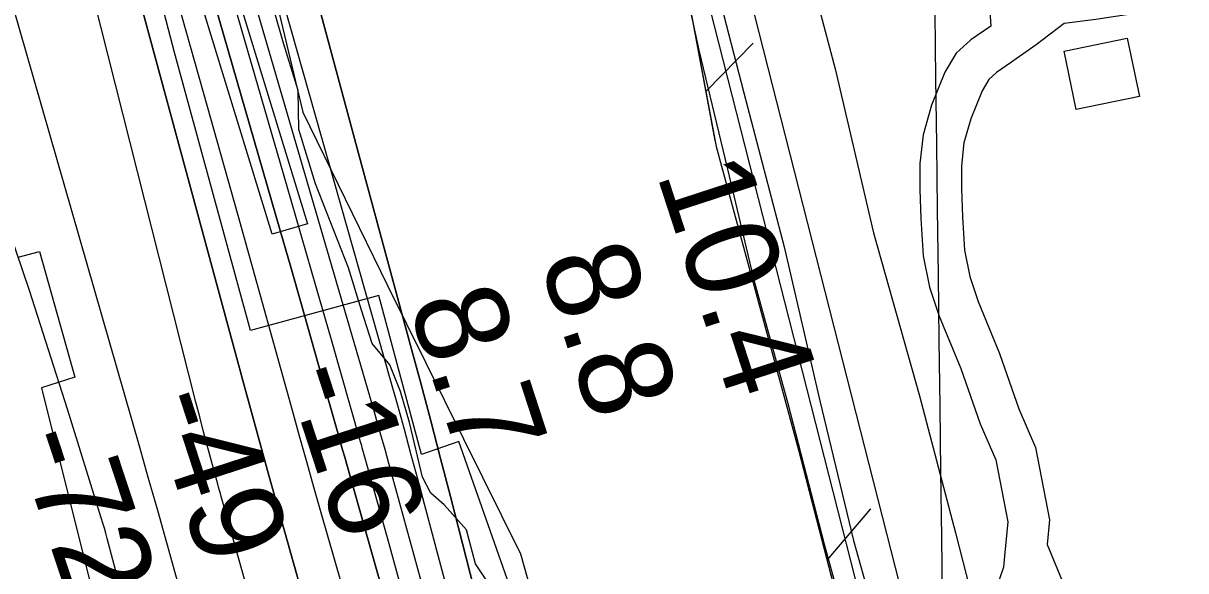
# Model space of a CAD drawing. Extents: x 3715084 to 3753216, y 488173 to 513963.
# Drawn here: x 3734346 to 3735186, y 508912 to 509308 of the extents above; entities that cross this region are included whole.
import ezdxf

# ---------------------------------------------------------------- set-up
doc = ezdxf.new("R2010")
doc.units = 0
for name, color, linetype in [('V-BLDG-OTLN', 7, 'Continuous'), ('V-CHAN-DOCK', 7, 'Continuous'), ('V-FLOD-BASE', 7, 'Continuous'), ('V-GRID-MAJR', 7, 'Continuous'), ('V-LEVE-TOET', 7, 'Continuous'), ('V-RIVR-EDGE', 7, 'Continuous'), ('V-RIVR-RANG', 7, 'Continuous'), ('V-ROAD-CNTR', 7, 'Continuous'), ('V-RRAP-FSHR', 7, 'Continuous'), ('V-RRAP-RVMT', 7, 'Continuous'), ('V-SURV-LINE', 7, 'Continuous'), ('V-TOPO-DPTH', 7, 'Continuous'), ('V-TOPO-MAJR', 7, 'Continuous'), ('V-TOPO-MINR', 7, 'Continuous'), ('V-TOPO-WATR', 7, 'Continuous')]:
    doc.layers.add(name, color=color, linetype=linetype)

msp = doc.modelspace()

# ---------------------------------------------------------------- linework, layer by layer
at = {"layer": 'V-BLDG-OTLN'}
msp.add_lwpolyline([(3735107.241, 509245.609), (3735098.49, 509287.84500000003), (3735144.185, 509297.311), (3735152.934, 509255.075)], close=True, dxfattribs=at)
at = {"layer": 'V-CHAN-DOCK'}
msp.add_lwpolyline([(3734753.873, 509394.662), (3734518.173, 509338.34), (3734523.119, 509320.768), (3734504.228, 509316.191), (3734551.171, 509163.101), (3734525.73, 509155.626), (3734466.625, 509348.074), (3734746.703, 509416.775), (3734753.873, 509394.662)], dxfattribs=at)
at = {"layer": 'V-FLOD-BASE'}
msp.add_lwpolyline([(3734837.6780000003, 509370.727), (3734866.816, 509257.639), (3734895.972, 509146.402), (3734921.889, 509035.189), (3734946.041, 508934.16500000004), (3734959.523, 508885.956), (3734984.572, 508781.69), (3735003.441, 508713.547), (3735012.892, 508681.55700000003)], dxfattribs=at)
at = {"layer": 'V-GRID-MAJR'}
msp.add_spline([(3735199.485, 493788.957), (3735123.717, 499845.93700000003), (3735047.9050000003, 505906.385), (3734972.094, 511966.84500000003), (3734972.051, 511970.3)], degree=3, dxfattribs=at)
at = {"layer": 'V-LEVE-TOET'}
for points in [[(3734993.502, 508669.826), (3734977.97, 508729.408), (3734951.378, 508835.923), (3734925.1410000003, 508931.36), (3734898.954, 509033), (3734874.429, 509121.336), (3734855.159, 509202.54600000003), (3734834.603, 509288.637), (3734821.7970000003, 509347.648), (3734816.534, 509353.891), (3734804.613, 509358.419), (3734778.511, 509362.175), (3734740.0530000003, 509371.346), (3734730.416, 509384.26900000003), (3734729.433, 509388.821), (3734726.7, 509411.868)], [(3734904.0330000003, 509384.181), (3734932.815, 509274.992), (3734960.637, 509156.509), (3734993.782, 509038.869), (3735019.9930000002, 508939.88800000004), (3735032.862, 508888.847), (3735040.505, 508848.481), (3735046.1, 508828.505), (3735049.406, 508817.135), (3735050.4050000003, 508813.411), (3735057.319, 508792.096), (3735072.4050000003, 508741.039), (3735100.35, 508637.613), (3735136.855, 508497.8), (3735174.279, 508361.967), (3735204.798, 508248.335), (3735237.84, 508118.293), (3735260.1550000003, 508030.418), (3735277.713, 507956.751), (3735291.846, 507897.73000000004), (3735302.1520000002, 507857.786), (3735310.782, 507829.81), (3735315.929, 507809.396), (3735319.7460000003, 507788.547)]]:
    msp.add_lwpolyline(points, dxfattribs=at)
at = {"layer": 'V-RIVR-EDGE'}
msp.add_lwpolyline([(3734691.3031277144, 508889.7780978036), (3734672.761399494, 508917.4389712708), (3734666.218708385, 508942.06854140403), (3734650.0545211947, 508960.1183097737), (3734640.470135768, 508968.5465820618), (3734634.4951102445, 508979.967562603), (3734624.987914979, 509019.6126289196), (3734618.4392861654, 509041.8409072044), (3734610.682589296, 509061.0705395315), (3734598.114402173, 509076.71010949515), (3734590.3695807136, 509100.7423255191), (3734580.840119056, 509131.3825474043), (3734556.9771276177, 509192.07454362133), (3734545.067156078, 509231.1252246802), (3734544.5366011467, 509259.3418883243), (3734533.8154001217, 509293.587016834), (3734527.864125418, 509314.6131647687)], dxfattribs=at)
at = {"layer": 'V-ROAD-CNTR'}
for points in [[(3735363.540233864, 509379.13721557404), (3735345.2132705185, 509372.135229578), (3735317.538325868, 509357.3392591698), (3735275.7074095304, 509348.3332771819), (3735252.8834551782, 509341.0372917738), (3735228.185504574, 509332.1933094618), (3735211.8725372, 509325.1483235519), (3735185.314590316, 509319.4733349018), (3735149.8406612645, 509315.172343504), (3735121.531717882, 509310.63535257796), (3735098.5627638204, 509307.79435825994), (3735078.159804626, 509292.306389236), (3735061.46783801, 509280.52841279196), (3735060.500839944, 509279.86941410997)], [(3735054.7688514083, 509355.75626233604), (3735043.2628744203, 509338.66529651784), (3735045.5258698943, 509305.968361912)], [(3735045.5258698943, 509305.968361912), (3735030.966899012, 509296.05138174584), (3735020.3969201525, 509286.33440118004), (3735012.260936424, 509272.54942874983), (3735002.530955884, 509248.74647635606), (3734996.4599680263, 509227.44051896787), (3734994.13797267, 509206.6825604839), (3734994.1769725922, 509187.8765980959), (3734994.8869711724, 509166.8346401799), (3734996.491967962, 509139.9486939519), (3735001.228958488, 509117.2727393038), (3735008.141944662, 509096.38878107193), (3735023.7989133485, 509058.6228566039), (3735037.7818853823, 509018.6079366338), (3735048.9778629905, 508992.5479887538), (3735057.681845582, 508947.638078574), (3735055.418850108, 508923.01912781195)], [(3735060.500839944, 509279.86941410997), (3735049.66286162, 509272.487428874), (3735043.9728730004, 509267.2564393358), (3735039.204882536, 509259.1794554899), (3735030.928899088, 509238.9304959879), (3735025.995908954, 509221.6225306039), (3735024.141912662, 509205.0405637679), (3735024.1749125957, 509188.412597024), (3735024.856911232, 509168.2346373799), (3735026.30790833, 509143.930685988), (3735030.2449004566, 509125.0787236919), (3735036.2758883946, 509106.860760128), (3735051.8388572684, 509069.32483519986), (3735065.75782943, 509029.48991487), (3735077.815805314, 509001.4239710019), (3735087.9477850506, 508949.15007554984), (3735086.311788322, 508931.35211114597)], [(3735086.311788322, 508931.35211114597), (3735102.9177551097, 508891.15119154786), (3735108.531743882, 508875.77922229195)], [(3735055.418850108, 508923.01912781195), (3735054.681851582, 508915.00614383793), (3735048.2648644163, 508896.60818063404), (3735037.853885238, 508881.6732105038), (3735034.89289116, 508865.018243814), (3735025.699909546, 508814.79234426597), (3735016.833927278, 508747.6564785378), (3735013.0979347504, 508712.7715483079), (3735009.9569410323, 508702.134569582), (3735007.6699456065, 508690.9335919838), (3735003.1629546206, 508685.7896022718)]]:
    msp.add_lwpolyline(points, dxfattribs=at)
at = {"layer": 'V-RRAP-FSHR'}
for p, q in [((3734839.352, 509258.76900000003), (3734873.531, 509293.643)), ((3734926.989, 508920.033), (3734958.68, 508957.184))]:
    msp.add_line(p, q, dxfattribs=at)
for points in [[(3733829.307332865, 511956.005723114), (3733839.4864083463, 511936.34300018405), (3733997.7087444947, 511530.1877358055), (3734035.66228053, 511384.42747966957), (3734113.1483606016, 511244.80507954), (3734159.0071766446, 511094.4429673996), (3734229.65498471, 510793.1125351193), (3734343.7224408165, 510273.15605463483), (3734459.9402969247, 509820.02171821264), (3734481.2333529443, 509668.86498207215), (3734506.849736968, 509415.3614938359), (3734547.832265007, 509243.87221367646), (3734609.077705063, 509118.6083415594), (3734705.3664731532, 508924.50709337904), (3734801.8395612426, 508582.24942906), (3734832.1090012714, 508432.31739692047), (3734871.936457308, 508223.6487247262), (3734970.6930654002, 507912.90158843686), (3735062.2816734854, 507619.44366816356), (3735168.7776735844, 507144.1253957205), (3735211.376073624, 506902.3323714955)], [(3734752.501, 509572.255), (3734774.63, 509497.596), (3734822.7660000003, 509347.59500000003), (3734845.958, 509223.39)], [(3734822.7660000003, 509347.59500000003), (3734846.791, 509218.929), (3734906.342, 508999.67), (3734988.154, 508684.124)], [(3734912.392, 508976.337), (3734988.154, 508684.124), (3734994.555, 508650.50800000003), (3735041.486, 508465.648), (3735085.106, 508294.995), (3735128.825, 508126.683), (3735173.432, 507929.93700000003), (3735200.352, 507832.93200000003), (3735234.933, 507682.72000000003), (3735272.519, 507542.021), (3735300.836, 507416.3), (3735301.3000000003, 507414.455)]]:
    msp.add_lwpolyline(points, dxfattribs=at)
at = {"layer": 'V-RRAP-RVMT'}
for p, q in [((3734455.0680000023, 509286.86600000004), (3734427.523000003, 509391.67100000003)), ((3734510.046000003, 509085.87800000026), (3734455.0680000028, 509286.86600000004)), ((3734341.9550000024, 509139.00800000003), (3734357.4560000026, 509143.103)), ((3734357.4560000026, 509143.103), (3734382.9160000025, 509052.25900000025)), ((3734602.9120000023, 509111.2730000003), (3734510.046000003, 509085.87800000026)), ((3734633.6440000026, 508996.358), (3734602.9120000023, 509111.2730000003)), ((3734382.9160000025, 509052.25900000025), (3734358.7750000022, 509044.48800000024)), ((3734358.7750000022, 509044.488), (3734394.5800000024, 508901.81300000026)), ((3734660.7120000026, 509005.71400000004), (3734633.6440000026, 508996.358)), ((3734710.418000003, 508864.79000000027), (3734660.712000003, 509005.71400000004))]:
    msp.add_line(p, q, dxfattribs=at)
at = {"layer": 'V-SURV-LINE'}
for points in [[(3734760.0918846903, 509762.7164219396), (3735520.4526038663, 506781.34756336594)], [(3735491.3812188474, 506773.9411720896), (3734731.020565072, 509755.3097742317)]]:
    msp.add_lwpolyline(points, dxfattribs=at)
at = {"layer": 'V-TOPO-DPTH'}
for points in [[(3734346.095421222, 509799.78321948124), (3734531.4659844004, 509158.187141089), (3734539.0669827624, 509131.79849813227), (3734546.63936693, 509105.4016718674), (3734554.1688298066, 509078.9925706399), (3734561.6696784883, 509052.5752861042), (3734573.6409976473, 509010.28262489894), (3734575.1352589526, 509005.005684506), (3734576.6302309, 508999.7289455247), (3734578.126268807, 508994.4525086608), (3734579.6230173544, 508989.17627320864), (3734604.2986572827, 508902.2248507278), (3734618.0772844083, 508853.45726354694), (3734631.7806133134, 508804.66862123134), (3734645.3709948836, 508755.8483962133), (3734658.886078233, 508707.00711606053), (3734802.2364376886, 508186.62058880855), (3734806.340973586, 508171.6139914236), (3734810.4091182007, 508156.59760607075), (3734814.422675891, 508141.566538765), (3734818.399842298, 508126.52568349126), (3734995.6669672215, 507451.17457105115)], [(3734346.095421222, 509799.78321948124), (3734531.4659844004, 509158.187141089), (3734539.0669827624, 509131.79849813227), (3734546.63936693, 509105.4016718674), (3734554.1688298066, 509078.9925706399), (3734561.6696784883, 509052.5752861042), (3734573.6409976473, 509010.28262489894), (3734575.1352589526, 509005.005684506), (3734576.6302309, 508999.7289455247), (3734578.126268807, 508994.4525086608), (3734579.6230173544, 508989.17627320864), (3734604.2986572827, 508902.2248507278), (3734618.0772844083, 508853.45726354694), (3734631.7806133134, 508804.66862123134), (3734645.3709948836, 508755.8483962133), (3734658.886078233, 508707.00711606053), (3734802.2364376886, 508186.62058880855), (3734806.340973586, 508171.6139914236), (3734810.4091182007, 508156.59760607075), (3734814.422675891, 508141.566538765), (3734818.399842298, 508126.52568349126), (3734995.6669672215, 507451.17457105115)], [(3734957.1011489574, 507697.29369654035), (3734929.2550892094, 507806.68765548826), (3734900.6493174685, 507915.8924333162), (3734848.7874971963, 508109.75919741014), (3734841.5432583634, 508136.80912581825), (3734834.289018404, 508163.8563688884), (3734827.019776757, 508190.8995839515), (3734819.7405339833, 508217.9401136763), (3734714.703467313, 508607.6953356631), (3734696.5995551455, 508674.63451618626), (3734678.4159773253, 508741.5519726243), (3734660.112901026, 508808.43684293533), (3734641.730159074, 508875.29998916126), (3734609.826552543, 508990.93814368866), (3734607.3155845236, 508999.9601603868), (3734604.7775782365, 509008.974498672), (3734602.199014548, 509017.97731933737), (3734599.5934125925, 509026.9724615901), (3734405.2686954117, 509692.2192637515)], [(3734957.1011489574, 507697.29369654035), (3734929.2550892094, 507806.68765548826), (3734900.6493174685, 507915.8924333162), (3734848.7874971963, 508109.75919741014), (3734841.5432583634, 508136.80912581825), (3734834.289018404, 508163.8563688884), (3734827.019776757, 508190.8995839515), (3734819.7405339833, 508217.9401136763), (3734714.703467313, 508607.6953356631), (3734696.5995551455, 508674.63451618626), (3734678.4159773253, 508741.5519726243), (3734660.112901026, 508808.43684293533), (3734641.730159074, 508875.29998916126), (3734609.826552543, 508990.93814368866), (3734607.3155845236, 508999.9601603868), (3734604.7775782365, 509008.974498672), (3734602.199014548, 509017.97731933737), (3734599.5934125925, 509026.9724615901), (3734405.2686954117, 509692.2192637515)], [(3734395.4061923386, 509451.5345744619), (3734505.1738778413, 509047.2664927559), (3734514.074005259, 509014.6871078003), (3734523.04122644, 508982.1263120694), (3734532.1090882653, 508949.59340017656), (3734541.244043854, 508917.0790775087), (3734619.744872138, 508639.3186161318), (3734643.1505994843, 508556.3151959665), (3734666.49116104, 508473.2934965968), (3734689.7339739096, 508390.2443784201), (3734712.9116209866, 508307.1769810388), (3734738.392760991, 508215.6459104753), (3734748.6510234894, 508178.2957800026), (3734758.736051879, 508140.89957610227), (3734768.5612291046, 508103.4342620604), (3734778.213172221, 508065.9228745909), (3734794.25056655, 508002.6862693), (3734811.422489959, 507933.43540954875), (3734828.102839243, 507864.06909897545), (3734844.0458273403, 507794.52961216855)], [(3734395.4061923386, 509451.5345744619), (3734505.1738778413, 509047.2664927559), (3734514.074005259, 509014.6871078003), (3734523.04122644, 508982.1263120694), (3734532.1090882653, 508949.59340017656), (3734541.244043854, 508917.0790775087), (3734619.744872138, 508639.3186161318), (3734643.1505994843, 508556.3151959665), (3734666.49116104, 508473.2934965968), (3734689.7339739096, 508390.2443784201), (3734712.9116209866, 508307.1769810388), (3734738.392760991, 508215.6459104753), (3734748.6510234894, 508178.2957800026), (3734758.736051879, 508140.89957610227), (3734768.5612291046, 508103.4342620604), (3734778.213172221, 508065.9228745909), (3734794.25056655, 508002.6862693), (3734811.422489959, 507933.43540954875), (3734828.102839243, 507864.06909897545), (3734844.0458273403, 507794.52961216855)], [(3734537.3143293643, 509403.72709977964), (3734562.7819168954, 509307.88626889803), (3734588.5674339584, 509212.12907504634), (3734625.8203561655, 509075.14393058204), (3734633.155855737, 509047.92567893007), (3734640.408669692, 509020.68561313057), (3734647.5374552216, 508993.41282610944), (3734654.583555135, 508966.11822494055), (3734774.734738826, 508496.27206080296), (3734788.638566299, 508442.0858185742), (3734802.601268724, 508387.91480269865), (3734816.6522835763, 508333.76662635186), (3734830.762173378, 508279.633676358), (3734854.487384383, 508188.91440803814), (3734856.7903413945, 508180.1555778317), (3734859.1086531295, 508171.40083528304), (3734861.449996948, 508162.652224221), (3734863.8066954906, 508153.90770081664), (3734884.1688379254, 508078.7477924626), (3734896.469315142, 508032.3637105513), (3734908.438135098, 507985.8960905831), (3734919.909469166, 507939.3031635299), (3734931.049145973, 507892.62669842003), (3735068.4371470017, 507303.0137917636)], [(3734882.7423162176, 507784.21740730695), (3734860.308773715, 507875.946154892), (3734837.287025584, 507967.5340397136), (3734792.861883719, 508140.74765146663), (3734791.5974976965, 508145.6193375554), (3734790.314499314, 508150.4860597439), (3734789.0035823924, 508155.3453360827), (3734787.6740531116, 508160.19964852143), (3734762.1884568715, 508252.21387565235), (3734748.02534769, 508303.0498832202), (3734733.759812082, 508353.85696443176), (3734719.3406368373, 508404.62065610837), (3734704.8190351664, 508455.35542142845), (3734561.195888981, 508954.2840126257), (3734555.909685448, 508972.7362428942), (3734550.654934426, 508991.1973823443), (3734545.44736217, 509009.67188556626), (3734540.2712424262, 509028.1552979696), (3734500.9924487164, 509169.1090823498), (3734476.063141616, 509258.0370217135), (3734450.9506649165, 509346.9128992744)], [(3734882.7423162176, 507784.21740730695), (3734860.308773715, 507875.946154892), (3734837.287025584, 507967.5340397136), (3734792.861883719, 508140.74765146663), (3734791.5974976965, 508145.6193375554), (3734790.314499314, 508150.4860597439), (3734789.0035823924, 508155.3453360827), (3734787.6740531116, 508160.19964852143), (3734762.1884568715, 508252.21387565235), (3734748.02534769, 508303.0498832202), (3734733.759812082, 508353.85696443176), (3734719.3406368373, 508404.62065610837), (3734704.8190351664, 508455.35542142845), (3734561.195888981, 508954.2840126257), (3734555.909685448, 508972.7362428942), (3734550.654934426, 508991.1973823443), (3734545.44736217, 509009.67188556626), (3734540.2712424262, 509028.1552979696), (3734500.9924487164, 509169.1090823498), (3734476.063141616, 509258.0370217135), (3734450.9506649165, 509346.9128992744)]]:
    msp.add_lwpolyline(points, dxfattribs=at)
at = {"layer": 'V-TOPO-MAJR'}
msp.add_lwpolyline([(3734907.2949359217, 507385.498774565), (3734724.6078486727, 508096.2475815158), (3734720.4942134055, 508112.12777867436), (3734716.340778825, 508127.99747944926), (3734712.127645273, 508143.8514356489), (3734707.8747124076, 508159.6948954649), (3734523.3170518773, 508842.09666895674), (3734517.481921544, 508863.52923187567), (3734511.598871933, 508884.9485466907), (3734505.6439434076, 508906.34798934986), (3734499.6410956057, 508927.7341839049), (3734488.8472947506, 508965.9423585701), (3734488.2077803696, 508968.21519103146), (3734487.571430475, 508970.48890558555), (3734486.939827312, 508972.7639432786), (3734486.311388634, 508975.0398630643), (3734481.73857032, 508991.6681495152), (3734478.857852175, 509002.26726760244), (3734476.019472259, 509012.8775760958), (3734473.2445996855, 509023.50467019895), (3734470.512065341, 509034.1429547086), (3734401.64098798, 509305.63812126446), (3734381.416392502, 509385.2066694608)], dxfattribs=at)
at = {"layer": 'V-TOPO-MINR'}
for points in [[(3734947.2476247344, 507688.4664189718), (3734832.994633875, 508118.4753290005), (3734827.439738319, 508139.28041750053), (3734821.851250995, 508160.07643526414), (3734816.212376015, 508180.85884692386), (3734810.5399092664, 508201.63218784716), (3734610.228976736, 508931.7150424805), (3734606.901731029, 508943.79476396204), (3734603.558424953, 508955.87002151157), (3734600.191028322, 508967.9385831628), (3734596.8075713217, 508980.00268088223), (3734590.862738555, 509001.1185960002), (3734590.4384807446, 509002.62105498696), (3734590.0126605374, 509004.12306971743), (3734589.584496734, 509005.62441806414), (3734589.1547705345, 509007.125322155), (3734568.475702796, 509079.13866853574), (3734557.690505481, 509116.6416516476), (3734546.8856209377, 509154.13895346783), (3734536.051205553, 509191.6277333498), (3734525.19710294, 509229.11083193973), (3734354.7575629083, 509816.83310548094)], [(3734995.6669672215, 507451.17457105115), (3734818.399842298, 508126.52568349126), (3734814.422675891, 508141.566538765), (3734810.4091182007, 508156.59760607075), (3734806.340973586, 508171.6139914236), (3734802.2364376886, 508186.62058880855), (3734658.886078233, 508707.00711606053), (3734645.3709948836, 508755.8483962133), (3734631.7806133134, 508804.66862123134), (3734618.0772844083, 508853.45726354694), (3734604.2986572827, 508902.2248507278), (3734579.6230173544, 508989.17627320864), (3734578.126268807, 508994.4525086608), (3734576.6302309, 508999.7289455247), (3734575.1352589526, 509005.005684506), (3734573.6409976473, 509010.28262489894), (3734561.6696784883, 509052.5752861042), (3734554.1688298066, 509078.9925706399), (3734546.63936693, 509105.4016718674), (3734539.0669827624, 509131.79849813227), (3734531.4659844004, 509158.187141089), (3734346.095421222, 509799.78321948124)], [(3734957.1011489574, 507697.29369654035), (3734929.2550892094, 507806.68765548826), (3734900.6493174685, 507915.8924333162), (3734848.7874971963, 508109.75919741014), (3734841.5432583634, 508136.80912581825), (3734834.289018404, 508163.8563688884), (3734827.019776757, 508190.8995839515), (3734819.7405339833, 508217.9401136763), (3734714.703467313, 508607.6953356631), (3734696.5995551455, 508674.63451618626), (3734678.4159773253, 508741.5519726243), (3734660.112901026, 508808.43684293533), (3734641.730159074, 508875.29998916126), (3734609.826552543, 508990.93814368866), (3734607.3155845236, 508999.9601603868), (3734604.7775782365, 509008.974498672), (3734602.199014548, 509017.97731933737), (3734599.5934125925, 509026.9724615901), (3734405.2686954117, 509692.2192637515)], [(3734952.155763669, 507762.9213819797), (3734932.261393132, 507844.1626307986), (3734911.5109915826, 507925.18946168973), (3734890.1899026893, 508006.0733472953), (3734854.764622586, 508137.64294447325), (3734850.7364457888, 508152.6370392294), (3734846.7194660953, 508167.6341264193), (3734842.7192820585, 508182.63570226), (3734838.730295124, 508197.64027053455), (3734795.3075379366, 508361.3439753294), (3734769.597460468, 508458.1978245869), (3734743.863236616, 508555.04525285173), (3734718.092793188, 508651.8830496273), (3734692.2982033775, 508748.7144254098), (3734630.7854341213, 508979.4562670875), (3734626.0791520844, 508996.9409514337), (3734621.316858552, 509014.4102216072), (3734616.4705477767, 509031.85637052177), (3734611.5682255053, 509049.28710526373), (3734475.4861022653, 509528.7123470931)], [(3734844.0458273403, 507794.52961216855), (3734828.102839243, 507864.06909897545), (3734811.422489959, 507933.43540954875), (3734794.25056655, 508002.6862693), (3734778.213172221, 508065.9228745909), (3734768.5612291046, 508103.4342620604), (3734758.736051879, 508140.89957610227), (3734748.6510234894, 508178.2957800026), (3734738.392760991, 508215.6459104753), (3734712.9116209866, 508307.1769810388), (3734689.7339739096, 508390.2443784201), (3734666.49116104, 508473.2934965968), (3734643.1505994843, 508556.3151959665), (3734619.744872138, 508639.3186161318), (3734541.244043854, 508917.0790775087), (3734532.1090882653, 508949.59340017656), (3734523.04122644, 508982.1263120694), (3734514.074005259, 509014.6871078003), (3734505.1738778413, 509047.2664927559), (3734395.4061923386, 509451.5345744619)], [(3734882.7423162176, 507784.21740730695), (3734860.308773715, 507875.946154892), (3734837.287025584, 507967.5340397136), (3734792.861883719, 508140.74765146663), (3734791.5974976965, 508145.6193375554), (3734790.314499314, 508150.4860597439), (3734789.0035823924, 508155.3453360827), (3734787.6740531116, 508160.19964852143), (3734762.1884568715, 508252.21387565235), (3734748.02534769, 508303.0498832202), (3734733.759812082, 508353.85696443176), (3734719.3406368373, 508404.62065610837), (3734704.8190351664, 508455.35542142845), (3734561.195888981, 508954.2840126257), (3734555.909685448, 508972.7362428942), (3734550.654934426, 508991.1973823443), (3734545.44736217, 509009.67188556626), (3734540.2712424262, 509028.1552979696), (3734500.9924487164, 509169.1090823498), (3734476.063141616, 509258.0370217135), (3734450.9506649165, 509346.9128992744)], [(3734868.9462410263, 507263.6569245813), (3734716.106768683, 507952.89739898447), (3734709.9703837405, 507980.18230611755), (3734703.7250325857, 508007.4419040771), (3734697.3162321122, 508034.66353827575), (3734690.798465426, 508061.85986330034), (3734689.184457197, 508068.50649792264), (3734683.322852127, 508092.3430297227), (3734677.369106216, 508116.15624007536), (3734671.277149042, 508139.9344682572), (3734665.0930510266, 508163.6893749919), (3734658.7801204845, 508187.41051868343), (3734652.3875659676, 508211.10996952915), (3734645.8755754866, 508234.77688110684), (3734639.283961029, 508258.4220998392), (3734456.0647454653, 508909.3104885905), (3734449.4956838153, 508932.5703937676), (3734442.8999485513, 508955.82270791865), (3734436.2642028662, 508979.06363553), (3734429.6017835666, 509002.2969721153), (3734337.749258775, 509321.56995945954)], [(3734799.9536054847, 507294.4093723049), (3734589.38, 508089.39), (3734441.17072599, 508794.8054870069), (3734435.729748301, 508819.69760444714), (3734430.020907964, 508844.5258406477), (3734423.9102736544, 508869.25825498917), (3734417.5317766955, 508893.9267880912), (3734406.365348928, 508935.7116342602), (3734405.346377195, 508939.43324831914), (3734404.29719007, 508943.1461242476), (3734403.2026798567, 508946.84589298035), (3734402.077954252, 508950.536923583), (3734377.5980874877, 509029.14581684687), (3734363.9859480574, 509072.06038226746), (3734350.0741372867, 509114.87583180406), (3734335.7128195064, 509157.54260751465)]]:
    msp.add_lwpolyline(points, dxfattribs=at)
at = {"layer": 'V-TOPO-WATR'}
msp.add_lwpolyline([(3735068.4371470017, 507303.0137917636), (3734931.049145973, 507892.62669842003), (3734919.909469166, 507939.3031635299), (3734908.438135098, 507985.8960905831), (3734896.469315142, 508032.3637105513), (3734884.1688379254, 508078.7477924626), (3734863.8066954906, 508153.90770081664), (3734861.449996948, 508162.652224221), (3734859.1086531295, 508171.40083528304), (3734856.7903413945, 508180.1555778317), (3734854.487384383, 508188.91440803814), (3734830.762173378, 508279.633676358), (3734816.6522835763, 508333.76662635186), (3734802.601268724, 508387.91480269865), (3734788.638566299, 508442.0858185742), (3734774.734738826, 508496.27206080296), (3734654.583555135, 508966.11822494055), (3734647.5374552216, 508993.41282610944), (3734640.408669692, 509020.68561313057), (3734633.155855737, 509047.92567893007), (3734625.8203561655, 509075.14393058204), (3734588.5674339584, 509212.12907504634), (3734562.7819168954, 509307.88626889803), (3734537.3143293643, 509403.72709977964)], dxfattribs=at)

# ---------------------------------------------------------------- texts
at = {"layer": 'V-RIVR-RANG'}
for s, rotation, p in [('10.4', 288.03832571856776, (3734803.470472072, 509199.24321737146)), ('8.8', 288.03832571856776, (3734718.753170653, 509136.4415704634)), ('8.7', 288.03832571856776, (3734623.745170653, 509105.24257046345)), ('-16', 288.03832571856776, (3734535.188902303, 509054.2302124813)), ('-49', 288.03832571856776, (3734436.0152147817, 509035.82276003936)), ('-72', 288.3207777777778, (3734339.6141440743, 509007.602085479))]:
    msp.add_text(s, height=66.99999999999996, rotation=rotation, dxfattribs=at).set_placement(p)

doc.saveas('drawing.dxf')
